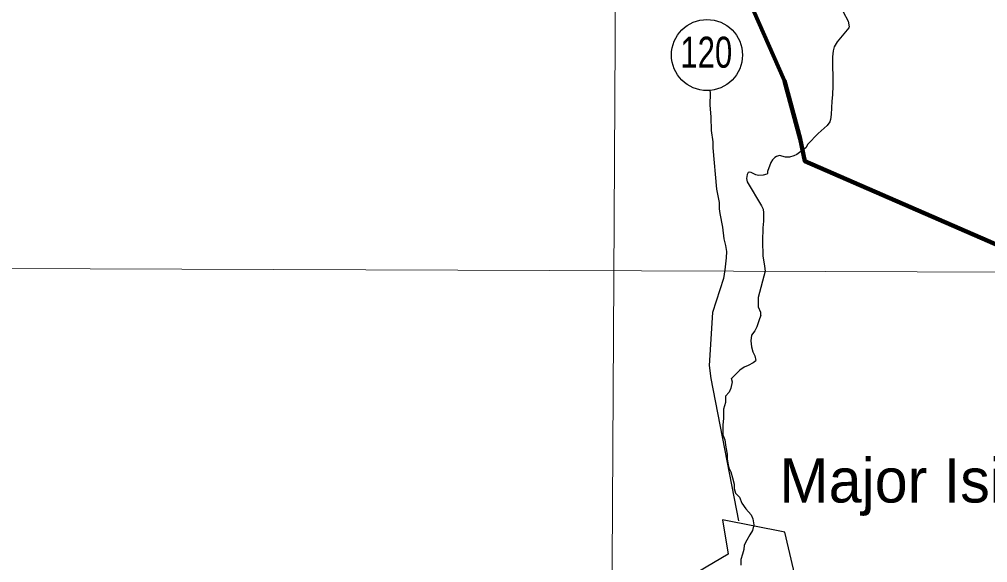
# Model space of a CAD drawing. Extents: x 553962 to 842807, y 8883888 to 9032388.
# Drawn here: x 712844 to 723783, y 8946015 to 8952150 of the extents above; entities that cross this region are included whole.
import ezdxf
from ezdxf.enums import TextEntityAlignment as Align

# ---------------------------------------------------------------- set-up
doc = ezdxf.new("R2010")
doc.units = 0
doc.header["$LTSCALE"] = 150
for name, color, linetype, lineweight in [('1', 7, 'Continuous', 13), ('12', 7, 'Continuous', 25), ('21', 7, 'Continuous', 25), ('24', 7, 'Continuous', 25), ('48', 7, 'Continuous', 25), ('9', 7, 'Continuous', 90)]:
    doc.layers.add(name, color=color, linetype=linetype, lineweight=lineweight)
doc.layers.add('41', color=7, linetype='Continuous')

msp = doc.modelspace()

# ---------------------------------------------------------------- linework, layer by layer
at = {"layer": '1'}
msp.add_line((565315.3, 8949866.8), (791497.7, 8949052.2), dxfattribs=at)
msp.add_lwpolyline([(719978.9, 9023574.5), (719561.6, 8949232.2), (719215.6, 8890710.6)], dxfattribs=at)
at = {"layer": '12'}
for points in [[(720644.9, 8951350), (720646.6, 8951317.5), (720645, 8951184.2), (720655.2, 8951046.6), (720660.7, 8950896.5), (720676.6, 8950767.3), (720679.5, 8950698.6), (720720, 8950234.3), (720748.8, 8950083.7), (720750.6, 8950010.8), (720756.6, 8949959.2), (720786.4, 8949804.4), (720801.7, 8949671.1), (720822.7, 8949598), (720833.3, 8949529.3), (720830.9, 8949456.4), (720814.3, 8949323), (720797.8, 8949224.2)], [(720797.8, 8949224.2), (720675.5, 8948838), (720637.7, 8948242.1), (720657.5, 8948094.3), (720969.8, 8946485.6)]]:
    msp.add_lwpolyline(points, dxfattribs=at)
at = {"layer": '21'}
msp.add_lwpolyline([(720787.1, 8946496.4), (720850.6, 8946110.2), (720334.5, 8945806.5), (720363, 8945511.1), (720684.9, 8945680.2), (721175.9, 8945203.6), (721647.6, 8945700.8), (721491.5, 8946358.8)], close=True, dxfattribs=at)
at = {"layer": '24'}
for points in [[(722149.9, 8952237.2), (722206.1, 8952129.9), (722219.2, 8952064.8), (722214.7, 8952053.4), (722083.3, 8951895.2), (722050.7, 8951840.8)], [(722050.7, 8951840.8), (722038.6, 8951793.3), (722030.8, 8951726.5), (722032.3, 8951398.8), (722028.7, 8951299.8), (722021.7, 8951225.2), (722016.1, 8951074.9), (722008, 8951019.3), (722000.1, 8950992.6), (721969, 8950952.7), (721869.3, 8950860.9), (721753, 8950739.2), (721728.9, 8950700.5), (721627.2, 8950625.8), (721594.7, 8950607.3), (721543.8, 8950594), (721500.2, 8950594.2), (721433.2, 8950614.3), (721396.2, 8950601.1), (721377.1, 8950590.3), (721351, 8950564.9), (721332.8, 8950532.1), (721297.2, 8950432.1), (721294.4, 8950408.3), (721289.9, 8950402.2), (721248.6, 8950389.7), (721192.8, 8950385.5), (721162.4, 8950393.5), (721112.3, 8950419.6), (721087.2, 8950423.9), (721075.9, 8950419.2), (721066.9, 8950399.9), (721059.7, 8950351.2), (721065.8, 8950315.3), (721229.4, 8950044.8), (721245.2, 8950008.3), (721250.1, 8949966.3)], [(721250.1, 8949966.3), (721250.2, 8949871.2), (721250.2, 8949871.2), (721243.6, 8949796.7), (721237.8, 8949646.3), (721241.5, 8949480.6), (721262.5, 8949362.2), (721267.9, 8949307.1), (721191.4, 8949010.2)], [(721191.4, 8949010.2), (721191, 8948954.2), (721190.6, 8948903.3), (721215.6, 8948842), (721218.6, 8948805.4)], [(721219.8, 8948809.2), (721199.7, 8948745.4), (721173.8, 8948679.3), (721153.2, 8948633.6), (721114.3, 8948584.8), (721107.6, 8948519.8), (721114.3, 8948450.3), (721131.2, 8948394.4), (721151.2, 8948348.5), (721164.9, 8948297.2)], [(721162.8, 8948295.4), (721135.4, 8948272.2), (721079.2, 8948242), (721033.3, 8948221.9), (720982.2, 8948186.6), (720946.4, 8948151.1), (720887.8, 8948093.3)], [(720886.8, 8948096.7), (720898.2, 8948057.6), (720882.5, 8947986.4), (720861.8, 8947940.7), (720820.8, 8947895.1), (720820.3, 8947823.8), (720799.5, 8947747.6), (720798.7, 8947640.7), (720793.1, 8947569.4), (720792.8, 8947518.5), (720792.4, 8947457.4), (720812.3, 8947401.2), (720827, 8947319.7), (720841.7, 8947238.1), (720841.4, 8947187.2), (720846.1, 8947136.2), (720861, 8947085.2), (720881, 8947039.2), (720900.9, 8946972.9), (720920.8, 8946901.5), (720920.4, 8946850.6), (720935.3, 8946799.6), (720980.8, 8946753.5), (721005.7, 8946687.1), (721051.1, 8946620.6), (721111.6, 8946554.1), (721131.6, 8946508.1), (721141.3, 8946441.8), (721125.6, 8946375.7), (721094.8, 8946330.1), (721063.9, 8946269.2), (721033, 8946213.3), (721027.5, 8946162.4), (721011.9, 8946111.6), (720996.2, 8946050.6), (720995.8, 8945984.4)]]:
    msp.add_lwpolyline(points, dxfattribs=at)
at = {"layer": '48'}
msp.add_circle((720612.5, 8951747.7), 401.3, dxfattribs=at)
at = {"layer": '9'}
msp.add_lwpolyline([(717295.3, 8959630.3), (717636.9, 8956393.6), (717537.2, 8955887), (718376.1, 8955487), (718808.6, 8955185.8), (719472.1, 8954177.6), (719984.6, 8952814.2), (721077.3, 8952390.4), (721486.8, 8951456.6), (721666.8, 8950799.8), (721718.4, 8950547.1), (727920.4, 8947850.3), (733274.5, 8948007.9), (737635.8, 8948628.8)], dxfattribs=at)

# ---------------------------------------------------------------- texts
at = {"layer": '41'}
msp.add_text('Major Isidoro', height=500, dxfattribs=at).set_placement((721429.9, 8946693.7))
at = {"layer": '48', "width": 0.75}
msp.add_text('120', height=350, dxfattribs=at).set_placement((720604.8, 8951604.3), align=Align.CENTER)

doc.saveas('drawing.dxf')
